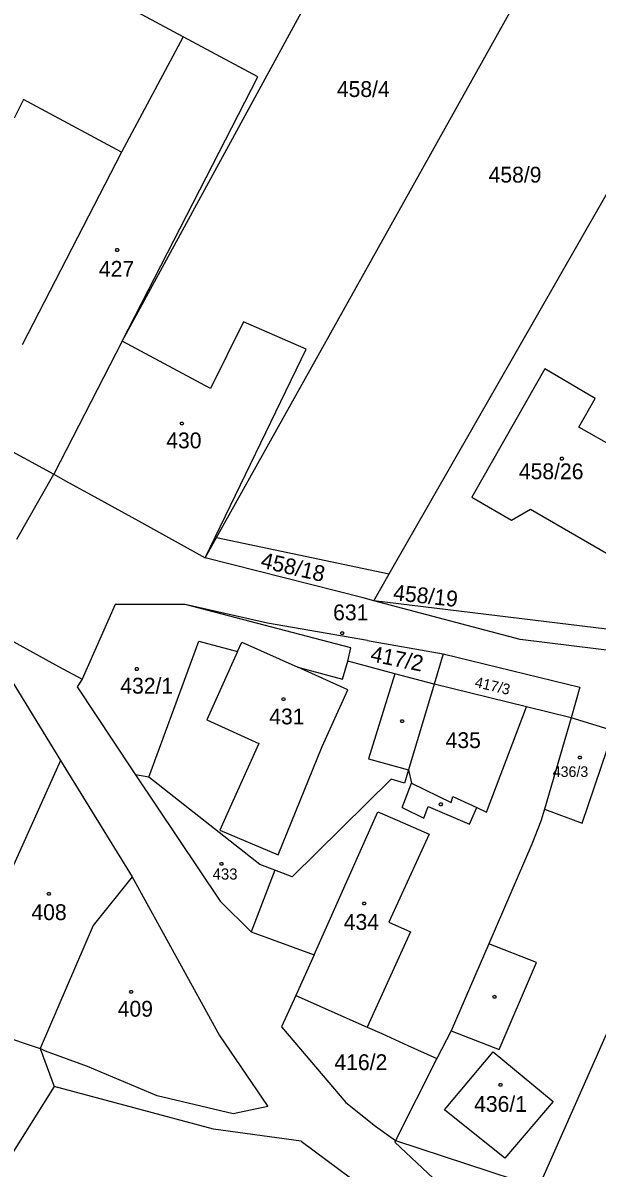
# Model space of a CAD drawing. Extents: x -634640 to -629202, y -1196156 to -1190068.
# Drawn here: x -631739 to -631677.2, y -1192457.5 to -1192334.4 of the extents above; entities that cross this region are included whole.
import ezdxf

# ---------------------------------------------------------------- set-up
doc = ezdxf.new("R2010")
doc.units = 0
for name, color, linetype in [('Vrstva 1', 7, 'Continuous'), ('Vrstva 2', 7, 'Continuous'), ('Vrstva 3', 7, 'Continuous'), ('Vrstva 4', 7, 'Continuous'), ('Vrstva 5', 7, 'Continuous'), ('Vrstva 8', 7, 'Continuous')]:
    doc.layers.add(name, color=color, linetype=linetype)

msp = doc.modelspace()

# ---------------------------------------------------------------- linework, layer by layer
at = {"layer": 'Vrstva 1'}
for p, q in [((-631728.29, -1192368.62), (-631695.01, -1192307.55)), ((-631718.14, -1192389.69), (-631677.49, -1192317)), ((-631699.56, -1192393.62), (-631660.85, -1192325.98)), ((-631721.73, -1192335.89), (-631739.13, -1192326.55)), ((-631721.73, -1192335.89), (-631728.38, -1192348.3)), ((-631713.7, -1192340.19), (-631721.73, -1192335.89)), ((-631728.29, -1192368.62), (-631713.7, -1192340.19)), ((-631728.38, -1192348.3), (-631739.05, -1192369.01)), ((-631715.26, -1192366.52), (-631718.79, -1192373.69)), ((-631708.52, -1192369.48), (-631715.26, -1192366.52)), ((-631728.29, -1192368.62), (-631735.64, -1192382.91)), ((-631718.79, -1192373.69), (-631728.29, -1192368.62)), ((-631719.36, -1192391.87), (-631708.52, -1192369.48)), ((-631743.99, -1192378.39), (-631735.64, -1192382.91)), ((-631739.62, -1192389.87), (-631735.64, -1192382.91)), ((-631735.64, -1192382.91), (-631734.37, -1192383.61)), ((-631734.37, -1192383.61), (-631730.9, -1192385.52)), ((-631730.9, -1192385.52), (-631726.54, -1192387.91)), ((-631726.54, -1192387.91), (-631719.36, -1192391.87)), ((-631719.36, -1192391.87), (-631718.14, -1192389.69)), ((-631718.14, -1192389.69), (-631699.56, -1192393.62)), ((-631702.36, -1192396.2), (-631719.36, -1192391.87)), ((-631701.21, -1192396.5), (-631699.56, -1192393.62)), ((-631701.21, -1192396.5), (-631702.36, -1192396.2)), ((-631729.03, -1192396.9), (-631732.6, -1192404.94)), ((-631721.52, -1192396.89), (-631729.03, -1192396.9)), ((-631703.69, -1192401.57), (-631721.52, -1192396.89)), ((-631712.66, -1192398.89), (-631721.52, -1192396.89)), ((-631676.17, -1192399.56), (-631701.21, -1192396.5)), ((-631685.49, -1192400.66), (-631701.21, -1192396.5)), ((-631744.19, -1192398.6), (-631735.14, -1192403.55)), ((-631744.19, -1192398.6), (-631734.91, -1192413.67)), ((-631701.92, -1192400.77), (-631712.66, -1192398.89)), ((-631725.43, -1192415.46), (-631720.04, -1192400.84)), ((-631720.04, -1192400.84), (-631715.88, -1192401.94)), ((-631715.88, -1192401.94), (-631715.43, -1192400.94)), ((-631715.43, -1192400.94), (-631709.4, -1192403.64)), ((-631701.92, -1192400.77), (-631693.77, -1192402.2)), ((-631664.73, -1192403.25), (-631685.49, -1192400.66)), ((-631704.02, -1192403), (-631703.69, -1192401.57)), ((-631693.77, -1192402.2), (-631694.75, -1192405.47)), ((-631735.14, -1192403.55), (-631732.6, -1192404.94)), ((-631709.4, -1192403.64), (-631704.6, -1192404.91)), ((-631704.6, -1192404.91), (-631704.02, -1192403)), ((-631702.93, -1192403.29), (-631704.02, -1192403)), ((-631698.97, -1192404.34), (-631702.93, -1192403.29)), ((-631732.6, -1192404.94), (-631733.13, -1192405.74)), ((-631694.75, -1192405.47), (-631698.97, -1192404.34)), ((-631733.13, -1192405.74), (-631727.2, -1192414.67)), ((-631694.75, -1192405.47), (-631697.5, -1192414.65)), ((-631684.79, -1192407.91), (-631694.75, -1192405.47)), ((-631689.1, -1192419.22), (-631684.79, -1192407.91)), ((-631680.01, -1192409.08), (-631684.79, -1192407.91)), ((-631680.01, -1192409.08), (-631682.88, -1192418.91)), ((-631675.46, -1192410.46), (-631680.01, -1192409.08)), ((-631734.91, -1192413.67), (-631747.17, -1192440.79)), ((-631734.91, -1192413.67), (-631727.22, -1192426.17)), ((-631727.2, -1192414.67), (-631726.85, -1192415.19)), ((-631697.5, -1192414.65), (-631697.94, -1192416.09)), ((-631697.5, -1192414.65), (-631697.17, -1192416.11)), ((-631726.85, -1192415.19), (-631717.74, -1192428.77)), ((-631725.43, -1192415.46), (-631726.85, -1192415.19)), ((-631713.47, -1192424.85), (-631725.43, -1192415.46)), ((-631699.37, -1192415.66), (-631710.02, -1192426.17)), ((-631697.94, -1192416.09), (-631699.37, -1192415.66)), ((-631697.17, -1192416.11), (-631692.92, -1192418.18)), ((-631692.92, -1192418.18), (-631692.72, -1192417.55)), ((-631692.72, -1192417.55), (-631690.13, -1192418.71)), ((-631690.13, -1192418.71), (-631689.1, -1192419.22)), ((-631682.88, -1192418.91), (-631683.25, -1192420.19)), ((-631683.25, -1192420.19), (-631684.23, -1192422.67)), ((-631684.23, -1192422.67), (-631688.86, -1192433.35)), ((-631668.06, -1192424.6), (-631683.05, -1192458.47)), ((-631711.88, -1192425.46), (-631714.42, -1192432.09)), ((-631711.88, -1192425.46), (-631713.47, -1192424.85)), ((-631710.02, -1192426.17), (-631711.88, -1192425.46)), ((-631727.22, -1192426.17), (-631731.41, -1192431.41)), ((-631727.22, -1192426.17), (-631717.81, -1192443.23)), ((-631717.74, -1192428.77), (-631714.42, -1192432.09)), ((-631731.41, -1192431.41), (-631737.12, -1192444.62)), ((-631714.42, -1192432.09), (-631707.65, -1192434.53)), ((-631688.86, -1192433.35), (-631692.92, -1192442.71)), ((-631707.65, -1192434.53), (-631709.61, -1192438.92)), ((-631709.61, -1192438.92), (-631711.16, -1192442.29)), ((-631709.61, -1192438.92), (-631701.95, -1192442.3)), ((-631743.88, -1192442.36), (-631737.12, -1192444.62)), ((-631711.16, -1192442.29), (-631704.23, -1192450.41)), ((-631701.95, -1192442.3), (-631700.35, -1192443)), ((-631700.35, -1192443), (-631697.58, -1192444.27)), ((-631692.92, -1192442.71), (-631694.46, -1192445.7)), ((-631717.81, -1192443.23), (-631712.64, -1192450.85)), ((-631697.58, -1192444.27), (-631694.46, -1192445.7)), ((-631737.12, -1192444.62), (-631735.62, -1192448.7)), ((-631736.55, -1192444.89), (-631737.12, -1192444.62)), ((-631732.02, -1192446.53), (-631736.55, -1192444.89)), ((-631724.54, -1192449.71), (-631732.02, -1192446.53)), ((-631694.46, -1192445.7), (-631698.89, -1192454.51)), ((-631735.62, -1192448.7), (-631751.49, -1192473.98)), ((-631718.48, -1192453.26), (-631735.62, -1192448.7)), ((-631716.35, -1192451.64), (-631724.54, -1192449.71)), ((-631704.23, -1192450.41), (-631701.04, -1192452.96)), ((-631712.64, -1192450.85), (-631716.35, -1192451.64)), ((-631709.05, -1192454.56), (-631718.48, -1192453.26)), ((-631701.04, -1192452.96), (-631698.89, -1192454.51)), ((-631709.05, -1192454.56), (-631702.19, -1192459.64)), ((-631698.89, -1192454.51), (-631698.98, -1192454.69)), ((-631698.98, -1192454.69), (-631687.04, -1192465.78)), ((-631698.89, -1192454.51), (-631683.61, -1192459.5))]:
    msp.add_line(p, q, dxfattribs=at)
for points in [[(-631690.67, -1192385.37), (-631686.42, -1192387.83), (-631684.38, -1192386.65), (-631676.21, -1192391.4), (-631671.07, -1192382.44), (-631679.16, -1192377.83), (-631677.41, -1192374.77), (-631682.85, -1192371.59), (-631690.67, -1192385.37)], [(-631693.77, -1192402.2), (-631679.06, -1192405.78), (-631680.01, -1192409.08)], [(-631682.88, -1192418.91), (-631678.82, -1192420.38), (-631675.46, -1192410.46)]]:
    msp.add_lwpolyline(points, dxfattribs=at)
at = {"layer": 'Vrstva 3'}
for points in [[(-631728.73, -1192358.66), (-631728.64, -1192358.81), (-631728.73, -1192358.96), (-631728.91, -1192358.96), (-631729, -1192358.81), (-631728.91, -1192358.66), (-631728.73, -1192358.66)], [(-631721.78, -1192377.3), (-631721.69, -1192377.45), (-631721.78, -1192377.6), (-631721.96, -1192377.6), (-631722.05, -1192377.45), (-631721.96, -1192377.3), (-631721.78, -1192377.3)], [(-631726.61, -1192403.68), (-631726.52, -1192403.83), (-631726.61, -1192403.98), (-631726.79, -1192403.98), (-631726.88, -1192403.83), (-631726.79, -1192403.68), (-631726.61, -1192403.68)], [(-631717.53, -1192424.62), (-631717.44, -1192424.77), (-631717.53, -1192424.92), (-631717.71, -1192424.92), (-631717.8, -1192424.77), (-631717.71, -1192424.62), (-631717.53, -1192424.62)], [(-631736.1, -1192427.85), (-631736.01, -1192428), (-631736.1, -1192428.15), (-631736.28, -1192428.15), (-631736.37, -1192428), (-631736.28, -1192427.85), (-631736.1, -1192427.85)], [(-631727.22, -1192438.37), (-631727.13, -1192438.52), (-631727.22, -1192438.67), (-631727.4, -1192438.67), (-631727.49, -1192438.52), (-631727.4, -1192438.37), (-631727.22, -1192438.37)]]:
    msp.add_lwpolyline(points, dxfattribs=at)
at = {"layer": 'Vrstva 4'}
for p, q in [((-631738.89, -1192342.63), (-631739.92, -1192344.63)), ((-631728.38, -1192348.3), (-631738.89, -1192342.63)), ((-631715.88, -1192401.94), (-631719.19, -1192409.31)), ((-631704.03, -1192406.06), (-631709.4, -1192403.64)), ((-631698.97, -1192404.34), (-631701.79, -1192413.5)), ((-631706.78, -1192412.15), (-631704.03, -1192406.06)), ((-631719.19, -1192409.31), (-631713.61, -1192411.82)), ((-631713.61, -1192411.82), (-631717.05, -1192419.48)), ((-631711.5, -1192423.81), (-631706.78, -1192412.15)), ((-631701.79, -1192413.5), (-631697.5, -1192414.65)), ((-631698.18, -1192418.7), (-631697.17, -1192416.11)), ((-631717.05, -1192419.48), (-631717.8, -1192421.15)), ((-631707.65, -1192434.53), (-631700.8, -1192419.18)), ((-631700.8, -1192419.18), (-631698.72, -1192420.08)), ((-631698.18, -1192418.7), (-631695.83, -1192419.85)), ((-631695.83, -1192419.85), (-631695.37, -1192418.6)), ((-631695.37, -1192418.6), (-631690.92, -1192420.49)), ((-631690.92, -1192420.49), (-631690.13, -1192418.71)), ((-631698.72, -1192420.08), (-631695.27, -1192421.57)), ((-631717.8, -1192421.15), (-631711.5, -1192423.81)), ((-631695.27, -1192421.57), (-631699.61, -1192431.03)), ((-631699.61, -1192431.03), (-631697.28, -1192432.09)), ((-631697.28, -1192432.09), (-631701.95, -1192442.3)), ((-631683.72, -1192435.38), (-631688.86, -1192433.35)), ((-631687.75, -1192444.73), (-631683.72, -1192435.38)), ((-631692.92, -1192442.71), (-631687.75, -1192444.73)), ((-631693.61, -1192451.19), (-631688.38, -1192444.96)), ((-631688.38, -1192444.96), (-631681.95, -1192450.29)), ((-631681.95, -1192450.29), (-631687.14, -1192456.41)), ((-631687.14, -1192456.41), (-631693.61, -1192451.19))]:
    msp.add_line(p, q, dxfattribs=at)
at = {"layer": 'Vrstva 5'}
for points in [[(-631680.9, -1192381.08), (-631680.81, -1192381.23), (-631680.9, -1192381.38), (-631681.08, -1192381.38), (-631681.17, -1192381.23), (-631681.08, -1192381.08), (-631680.9, -1192381.08)], [(-631710.85, -1192406.92), (-631710.76, -1192407.07), (-631710.85, -1192407.22), (-631711.03, -1192407.22), (-631711.12, -1192407.07), (-631711.03, -1192406.92), (-631710.85, -1192406.92)], [(-631698.08, -1192409.29), (-631697.99, -1192409.44), (-631698.08, -1192409.59), (-631698.26, -1192409.59), (-631698.35, -1192409.44), (-631698.26, -1192409.29), (-631698.08, -1192409.29)], [(-631678.98, -1192413.2), (-631678.89, -1192413.35), (-631678.98, -1192413.5), (-631679.16, -1192413.5), (-631679.25, -1192413.35), (-631679.16, -1192413.2), (-631678.98, -1192413.2)], [(-631693.93, -1192418.22), (-631693.84, -1192418.37), (-631693.93, -1192418.52), (-631694.11, -1192418.52), (-631694.2, -1192418.37), (-631694.11, -1192418.22), (-631693.93, -1192418.22)], [(-631702.17, -1192428.87), (-631702.08, -1192429.02), (-631702.17, -1192429.17), (-631702.35, -1192429.17), (-631702.44, -1192429.02), (-631702.35, -1192428.87), (-631702.17, -1192428.87)], [(-631688.17, -1192438.9), (-631688.08, -1192439.05), (-631688.17, -1192439.2), (-631688.35, -1192439.2), (-631688.44, -1192439.05), (-631688.35, -1192438.9), (-631688.17, -1192438.9)], [(-631687.5, -1192448.36), (-631687.41, -1192448.51), (-631687.5, -1192448.66), (-631687.68, -1192448.66), (-631687.77, -1192448.51), (-631687.68, -1192448.36), (-631687.5, -1192448.36)]]:
    msp.add_lwpolyline(points, dxfattribs=at)
at = {"layer": 'Vrstva 8'}
msp.add_lwpolyline([(-631704.55, -1192399.83), (-631704.46, -1192399.98), (-631704.55, -1192400.13), (-631704.73, -1192400.13), (-631704.82, -1192399.98), (-631704.73, -1192399.83), (-631704.55, -1192399.83)], dxfattribs=at)

# ---------------------------------------------------------------- texts
at = {"layer": 'Vrstva 2'}
for s, height, p in [('458/4', 1.7, (-631705.203, -1192342.37)), ('458/9', 1.7, (-631688.883, -1192351.57)), ('427', 1.7, (-631730.793, -1192361.69)), ('430', 1.7, (-631723.553, -1192380.12)), ('458/26', 1.7, (-631685.629, -1192383.44)), ('432/1', 1.7, (-631728.493, -1192406.48)), ('431', 1.7, (-631712.473, -1192409.78)), ('435', 1.7, (-631693.503, -1192412.33)), ('436/3', 1.14, (-631681.981, -1192415.43)), ('433', 1.2, (-631718.562, -1192426.46)), ('408', 1.7, (-631738.053, -1192430.81)), ('434', 1.7, (-631704.463, -1192431.86)), ('409', 1.7, (-631728.773, -1192441.19)), ('416/2', 1.7, (-631705.463, -1192446.93)), ('436/1', 1.7, (-631690.443, -1192451.42))]:
    msp.add_text(s, height=height, dxfattribs=at).set_placement(p)
for s, height, rotation, p in [('458/18', 1.7, 346.92594, (-631713.486, -1192392.918)), ('458/19', 1.7, 353.80144, (-631699.205, -1192396.426)), ('417/2', 1.7, 348.53023, (-631701.677, -1192402.987)), ('417/3', 1.14, 346.98324, (-631690.434, -1192405.758))]:
    msp.add_text(s, height=height, rotation=rotation, dxfattribs=at).set_placement(p)
at = {"layer": 'Vrstva 8'}
msp.add_text('631', height=1.7, dxfattribs=at).set_placement((-631705.603, -1192398.6))

doc.saveas('drawing.dxf')
